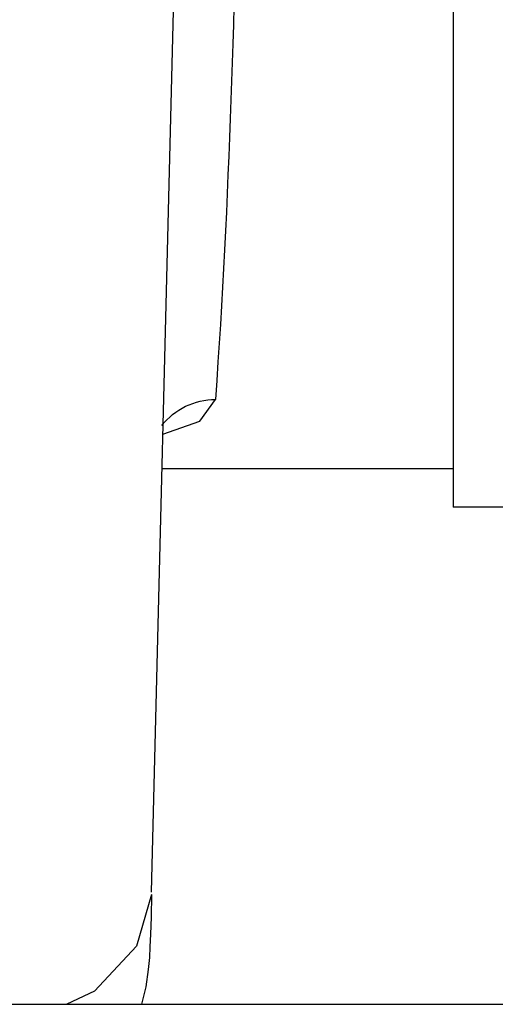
# Paper-space layout 'Sheet' of a CAD drawing. Header units: inches. Extents: x 0.2 to 10.8, y 0.2 to 8.3.
# Tile 511 of 545: x 8.0691 to 8.0831, y 6.5981 to 6.6272. Entities that reach past the tile are written whole.
import ezdxf

# ---------------------------------------------------------------- set-up
doc = ezdxf.new("R2010")
doc.units = ezdxf.units.IN
doc.header["$MEASUREMENT"] = 0
doc.layers.get('0').update_dxf_attribs({"lineweight": 5})

psp = doc.layouts.new('Sheet')

# ---------------------------------------------------------------- linework, layer by layer
at = {"color": 0, "linetype": 'ByBlock', "lineweight": -3}
for p, q in [((8.08187748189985, 6.796140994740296), (8.08187748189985, 6.612811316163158)), ((8.072960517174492, 6.601426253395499), (8.073863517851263, 6.638006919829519)), ((8.074385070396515, 6.615355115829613), (8.074844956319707, 6.616001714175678)), ((8.073294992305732, 6.614975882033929), (8.074385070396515, 6.615355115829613)), ((8.073269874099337, 6.613958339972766), (8.08187748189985, 6.613958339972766)), ((8.083482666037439, 6.612809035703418), (8.08187748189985, 6.612809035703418)), ((8.061677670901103, 6.598105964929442), (8.08665338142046, 6.598105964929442))]:
    psp.add_line(p, q, dxfattribs=at)
for points in [[(8.072959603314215, 6.601352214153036), (8.072515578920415, 6.599828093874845), (8.071267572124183, 6.598492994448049), (8.070451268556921, 6.598105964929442)], [(8.072959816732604, 6.60135220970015), (8.072941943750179, 6.600687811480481), (8.072925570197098, 6.600185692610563), (8.072909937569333, 6.599805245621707), (8.072892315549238, 6.599489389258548), (8.07286132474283, 6.599132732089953), (8.07278555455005, 6.598627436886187), (8.072657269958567, 6.598105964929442)]]:
    psp.add_lwpolyline(points, dxfattribs=at)
for points, knots in [([(8.075815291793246, 6.643247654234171), (8.075736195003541, 6.64007468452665), (8.075470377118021, 6.63099187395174), (8.075276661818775, 6.621899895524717), (8.074844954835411, 6.61600170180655)], [0, 0, 0, 0, 0.3492496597, 1, 1, 1, 1]), ([(8.073263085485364, 6.615229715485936), (8.073448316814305, 6.615466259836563), (8.073935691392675, 6.615857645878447), (8.074543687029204, 6.615999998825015), (8.074844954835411, 6.616001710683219)], [0, 0, 0, 0, 0.4993076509, 1, 1, 1, 1])]:
    psp.add_open_spline(points, degree=3, knots=knots, dxfattribs=at)

doc.saveas('drawing.dxf')
